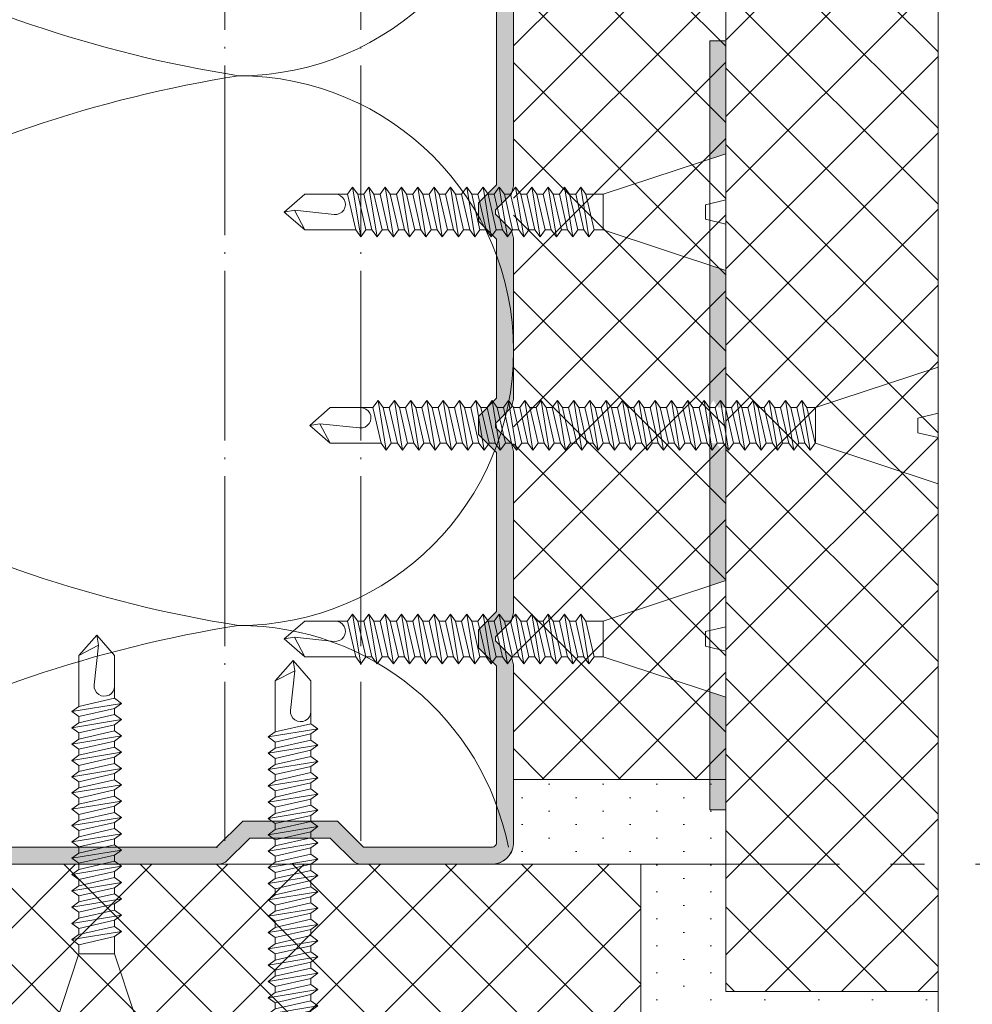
# Model space of a CAD drawing. Header units: millimetres. Extents: x 3652085 to 3778338, y -303702 to -273644.
# Tile 410 of 588: x 3733032 to 3733088, y -286224 to -286166. Entities that reach past the tile are written whole.
import ezdxf

# ---------------------------------------------------------------- set-up
doc = ezdxf.new("R2010")
doc.units = ezdxf.units.MM
doc.header["$PDMODE"] = 34
for name, pattern in [('DASHDOT', [2.4, 2, -0.2, 0, -0.2]), ('HIDDEN2', [4.7625, 3.175, -1.5875]), ('NEO-A  -  GRIDLINE', [38, 15, -3, 2, -3, 15])]:
    doc.linetypes.add(name, pattern=pattern)
for name, color, linetype, lineweight in [('007 Dry Wall', 7, 'Continuous', 9), ('DIM-03    (HAUSART)', 111, 'Continuous', 5), ('GRID   (HAUSART)', 47, 'NEO-A  -  GRIDLINE', 5), ('INSULATION (HAUSEART)', 31, 'Continuous', 15), ('P', 250, 'Continuous', 100), ('WALL DETAIL (HAUSEART)', 31, 'Continuous', 5), ('WINDOW-SYMBOL    (HAUSART)', 150, 'Continuous', 5)]:
    doc.layers.add(name, color=color, linetype=linetype, lineweight=lineweight)
doc.layers.add('FIXINGS', color=7, linetype='Continuous')
doc.styles.add('1-20 Eng HA', font='arial.ttf', dxfattribs={"height": 40})
doc.dimstyles.new('1-20 Eng HA', dxfattribs={"dimtxt": 40, "dimasz": 16, "dimexe": 16, "dimexo": 5, "dimgap": 5, "dimtad": 1, "dimdec": 0, "dimlfac": -1, "dimzin": 0, "dimdsep": 46, "dimtxsty": '1-20 Eng HA', "dimblk": 'OBLIQUE', "dimcen": 0.09, "dimdle": 16, "dimclrd": 256, "dimclre": 256, "dimclrt": 256, "dimadec": 0, "dimazin": 0, "dimtfac": 1, "dimtdec": 0, "dimtofl": 0, "dimtmove": 0, "dimatfit": 3, "dimldrblk": 'OBLIQUE', "dimfxl": 1, "dimtolj": 1, "dimtzin": 0, "dimlwe": 0, "dimarcsym": 0})

# ---------------------------------------------------------------- blocks, each defined once
blk = doc.blocks.new('*U58')
at = {"lineweight": 0}
blk.add_lwpolyline([(-1.05, -7.228), (1.05, -7.228), (3.439, 0), (0.715, 0), (0.426, -1.2), (-0.426, -1.2), (-0.715, 0), (-3.439, 0), (-1.05, -7.228)], close=True, dxfattribs=at)
blk.add_lwpolyline([(-0.715, 0), (0.715, 0)], dxfattribs=at)
at = {"layer": 'FIXINGS', "lineweight": 0}
for points in [[(-1.05, -7.24), (-1.464, -7.539)], [(-1.464, -7.539), (-1.05, -7.838)], [(1.464, -8.019), (-1.464, -7.539)], [(1.05, -7.72), (-1.05, -7.24)], [(1.05, -7.228), (1.05, -7.72)], [(1.05, -7.358), (1.05, -7.72)], [(-1.05, -7.838), (-1.05, -8.2)], [(1.05, -8.318), (-1.05, -7.838)], [(1.05, -7.72), (1.464, -8.019)], [(1.464, -8.019), (1.05, -8.318)], [(-1.05, -8.2), (-1.464, -8.499)], [(-1.464, -8.499), (-1.05, -8.798)], [(1.464, -8.979), (-1.464, -8.499)], [(1.05, -8.68), (-1.05, -8.2)], [(1.05, -8.318), (1.05, -8.68)], [(1.05, -8.68), (1.464, -8.979)], [(-1.05, -9.16), (-1.464, -9.459)], [(-1.05, -8.798), (-1.05, -9.16)], [(1.05, -9.278), (-1.05, -8.798)], [(1.05, -9.64), (-1.05, -9.16)], [(1.464, -8.979), (1.05, -9.278)], [(1.05, -9.278), (1.05, -9.64)], [(1.464, -9.939), (-1.464, -9.459)], [(-1.464, -9.459), (-1.05, -9.758)], [(1.05, -10.238), (-1.05, -9.758)], [(-1.05, -9.758), (-1.05, -10.12)], [(1.05, -9.64), (1.464, -9.939)], [(-1.05, -10.12), (-1.464, -10.419)], [(1.464, -10.899), (-1.464, -10.419)], [(-1.464, -10.419), (-1.05, -10.718)], [(1.05, -10.6), (-1.05, -10.12)], [(1.464, -9.939), (1.05, -10.238)], [(1.05, -10.238), (1.05, -10.6)], [(1.05, -11.198), (-1.05, -10.718)], [(-1.05, -10.718), (-1.05, -11.08)], [(1.05, -10.6), (1.464, -10.899)], [(1.464, -10.899), (1.05, -11.198)], [(-1.05, -11.08), (-1.464, -11.379)], [(-1.464, -11.379), (-1.05, -11.678)], [(1.464, -11.859), (-1.464, -11.379)], [(1.05, -11.56), (-1.05, -11.08)], [(1.05, -11.198), (1.05, -11.56)], [(1.05, -11.56), (1.464, -11.859)], [(-1.05, -12.04), (-1.464, -12.339)], [(-1.05, -11.678), (-1.05, -12.04)], [(1.05, -12.158), (-1.05, -11.678)], [(1.05, -12.52), (-1.05, -12.04)], [(1.464, -11.859), (1.05, -12.158)], [(1.05, -12.158), (1.05, -12.52)], [(1.464, -12.819), (-1.464, -12.339)], [(-1.464, -12.339), (-1.05, -12.638)], [(1.05, -13.118), (-1.05, -12.638)], [(-1.05, -12.638), (-1.05, -13)], [(1.05, -12.52), (1.464, -12.819)], [(-1.05, -13), (-1.464, -13.299)], [(1.464, -13.779), (-1.464, -13.299)], [(-1.464, -13.299), (-1.05, -13.598)], [(1.05, -13.48), (-1.05, -13)], [(1.464, -12.819), (1.05, -13.118)], [(1.05, -13.118), (1.05, -13.48)], [(1.05, -14.078), (-1.05, -13.598)], [(-1.05, -13.598), (-1.05, -13.96)], [(1.05, -13.48), (1.464, -13.779)], [(1.464, -13.779), (1.05, -14.078)], [(-1.05, -13.96), (-1.464, -14.259)], [(1.464, -14.739), (-1.464, -14.259)], [(-1.464, -14.259), (-1.05, -14.558)], [(1.05, -14.44), (-1.05, -13.96)], [(1.05, -14.078), (1.05, -14.44)], [(1.05, -14.44), (1.464, -14.739)], [(-1.05, -14.92), (-1.464, -15.219)], [(1.05, -15.038), (-1.05, -14.558)], [(-1.05, -14.558), (-1.05, -14.92)], [(1.05, -15.4), (-1.05, -14.92)], [(1.464, -14.739), (1.05, -15.038)], [(1.05, -15.038), (1.05, -15.4)], [(-1.464, -15.219), (-1.05, -15.518)], [(1.464, -15.699), (-1.464, -15.219)], [(-1.05, -15.518), (-1.05, -15.88)], [(1.05, -15.998), (-1.05, -15.518)], [(1.05, -15.4), (1.464, -15.699)], [(-1.05, -15.88), (-1.464, -16.179)], [(-1.464, -16.179), (-1.05, -16.478)], [(1.464, -16.659), (-1.464, -16.179)], [(1.05, -16.36), (-1.05, -15.88)], [(1.464, -15.699), (1.05, -15.998)], [(1.05, -15.998), (1.05, -16.36)], [(-1.05, -16.478), (-1.05, -16.84)], [(1.05, -16.958), (-1.05, -16.478)], [(1.05, -16.36), (1.464, -16.659)], [(1.464, -16.659), (1.05, -16.958)], [(-1.05, -16.84), (-1.464, -17.139)], [(1.464, -17.619), (-1.464, -17.139)], [(-1.464, -17.139), (-1.05, -17.438)], [(1.05, -17.32), (-1.05, -16.84)], [(1.05, -16.958), (1.05, -17.32)], [(1.05, -17.32), (1.464, -17.619)], [(-1.05, -17.8), (-1.464, -18.099)], [(1.05, -17.918), (-1.05, -17.438)], [(-1.05, -17.438), (-1.05, -17.8)], [(1.05, -18.28), (-1.05, -17.8)], [(1.464, -17.619), (1.05, -17.918)], [(1.05, -17.918), (1.05, -18.28)], [(1.464, -18.579), (-1.464, -18.099)], [(-1.464, -18.099), (-1.05, -18.398)], [(1.05, -18.878), (-1.05, -18.398)], [(-1.05, -18.398), (-1.05, -18.76)], [(1.05, -18.28), (1.464, -18.579)], [(-1.05, -18.76), (-1.464, -19.059)], [(-1.464, -19.059), (-1.05, -19.358)], [(1.464, -19.539), (-1.464, -19.059)], [(1.05, -19.24), (-1.05, -18.76)], [(1.464, -18.579), (1.05, -18.878)], [(1.05, -18.878), (1.05, -19.24)], [(-1.05, -19.72), (-1.464, -20.019)], [(-1.05, -19.358), (-1.05, -19.72)], [(1.05, -19.838), (-1.05, -19.358)], [(1.05, -20.2), (-1.05, -19.72)], [(1.05, -19.24), (1.464, -19.539)], [(1.464, -19.539), (1.05, -19.838)], [(1.464, -20.499), (-1.464, -20.019)], [(-1.464, -20.019), (-1.05, -20.318)], [(1.05, -19.838), (1.05, -20.2)], [(1.05, -20.2), (1.464, -20.499)], [(-1.05, -20.68), (-1.464, -20.979)], [(1.05, -20.798), (-1.05, -20.318)], [(-1.05, -20.318), (-1.05, -20.68)], [(1.05, -21.16), (-1.05, -20.68)], [(1.464, -20.499), (1.05, -20.798)], [(1.05, -20.798), (1.05, -21.16)], [(1.464, -21.459), (-1.464, -20.979)], [(-1.464, -20.979), (-1.05, -21.278)], [(1.05, -21.758), (-1.05, -21.278)], [(-1.05, -21.278), (-1.05, -21.64)], [(1.05, -21.16), (1.464, -21.459)], [(1.464, -21.459), (1.05, -21.758)], [(-1.05, -21.64), (-1.464, -21.939)], [(1.464, -22.419), (-1.464, -21.939)], [(-1.464, -21.939), (-1.05, -22.238)], [(1.05, -22.12), (-1.05, -21.64)], [(1.05, -21.758), (1.05, -22.12)], [(-1.05, -22.6), (-1.464, -22.899)], [(1.05, -22.718), (-1.05, -22.238)], [(-1.05, -22.238), (-1.05, -22.6)], [(1.05, -23.08), (-1.05, -22.6)], [(1.05, -22.12), (1.464, -22.419)], [(1.464, -22.419), (1.05, -22.718)], [(-1.464, -22.899), (-1.05, -23.198)], [(1.464, -23.379), (-1.464, -22.899)], [(-1.05, -23.198), (-1.05, -23.56)], [(1.05, -23.678), (-1.05, -23.198)], [(1.05, -22.718), (1.05, -23.08)], [(1.05, -23.08), (1.464, -23.379)], [(-1.05, -23.56), (-1.464, -23.859)], [(1.05, -24.04), (-1.05, -23.56)], [(1.464, -23.379), (1.05, -23.678)], [(1.05, -23.678), (1.05, -24.04)], [(-1.464, -23.859), (-1.05, -24.158)], [(1.464, -24.339), (-1.464, -23.859)], [(-1.05, -24.158), (-1.05, -24.52)], [(1.05, -24.638), (-1.05, -24.158)], [(1.05, -24.04), (1.464, -24.339)], [(1.464, -24.339), (1.05, -24.638)], [(-1.05, -24.52), (-1.464, -24.819)], [(1.464, -25.299), (-1.464, -24.819)], [(-1.464, -24.819), (-1.05, -25.118)], [(1.05, -25), (-1.05, -24.52)], [(1.05, -24.638), (1.05, -25)], [(-1.05, -25.48), (-1.464, -25.779)], [(1.05, -25.598), (-1.05, -25.118)], [(-1.05, -25.118), (-1.05, -25.48)], [(1.05, -25.96), (-1.05, -25.48)], [(1.05, -25), (1.464, -25.299)], [(1.464, -25.299), (1.05, -25.598)], [(1.464, -26.259), (-1.464, -25.779)], [(-1.464, -25.779), (-1.05, -26.078)], [(1.05, -26.558), (-1.05, -26.078)], [(-1.05, -26.078), (-1.05, -26.44)], [(1.05, -25.598), (1.05, -25.96)], [(1.05, -25.96), (1.464, -26.259)], [(-1.05, -26.44), (-1.464, -26.739)], [(1.05, -26.92), (-1.05, -26.44)], [(1.464, -26.259), (1.05, -26.558)], [(1.05, -26.558), (1.05, -26.92)], [(1.464, -27.219), (-1.464, -26.739)], [(-1.464, -26.739), (-1.05, -27.038)], [(1.05, -27.518), (-1.05, -27.038)], [(-1.05, -27.038), (-1.05, -27.4)], [(1.05, -26.92), (1.464, -27.219)], [(1.464, -27.219), (1.05, -27.518)], [(-1.05, -27.4), (-1.464, -27.699)], [(-1.464, -27.699), (-1.05, -27.998)], [(1.464, -28.179), (-1.464, -27.699)], [(1.05, -27.88), (-1.05, -27.4)], [(1.05, -27.518), (1.05, -27.88)], [(-1.05, -28.36), (-1.464, -28.659)], [(-1.05, -27.998), (-1.05, -28.36)], [(1.05, -28.478), (-1.05, -27.998)], [(1.05, -28.84), (-1.05, -28.36)], [(1.05, -27.88), (1.464, -28.179)], [(1.464, -28.179), (1.05, -28.478)], [(-1.464, -28.659), (-1.05, -28.958)], [(1.464, -29.139), (-1.464, -28.659)], [(-1.05, -28.958), (-1.05, -29.32)], [(1.05, -29.438), (-1.05, -28.958)], [(1.05, -28.478), (1.05, -28.84)], [(1.05, -28.84), (1.464, -29.139)], [(-1.05, -29.32), (-1.464, -29.619)], [(1.05, -29.8), (-1.05, -29.32)], [(1.464, -29.139), (1.05, -29.438)], [(1.05, -29.438), (1.05, -29.8)], [(-1.464, -29.619), (-1.05, -29.918)], [(1.464, -30.099), (-1.464, -29.619)], [(-1.05, -29.918), (-1.05, -30.28)], [(1.05, -30.398), (-1.05, -29.918)], [(1.05, -29.8), (1.464, -30.099)], [(1.464, -30.099), (1.05, -30.398)], [(-1.05, -30.28), (-1.464, -30.579)], [(-1.464, -30.579), (-1.05, -30.878)], [(1.464, -31.059), (-1.464, -30.579)], [(1.05, -30.76), (-1.05, -30.28)], [(1.05, -30.398), (1.05, -30.76)], [(-1.05, -31.24), (-1.464, -31.539)], [(-1.05, -30.878), (-1.05, -31.24)], [(1.05, -31.358), (-1.05, -30.878)], [(1.05, -31.72), (-1.05, -31.24)], [(1.05, -30.76), (1.464, -31.059)], [(1.464, -31.059), (1.05, -31.358)], [(-1.464, -31.539), (-1.05, -31.838)], [(1.464, -32.019), (-1.464, -31.539)], [(-1.05, -31.838), (-1.05, -32.2)], [(1.05, -32.318), (-1.05, -31.838)], [(1.05, -31.358), (1.05, -31.72)], [(1.05, -31.72), (1.464, -32.019)], [(-1.05, -32.2), (-1.464, -32.499)], [(1.05, -32.68), (-1.05, -32.2)], [(1.464, -32.019), (1.05, -32.318)], [(1.05, -32.318), (1.05, -32.68)], [(-1.464, -32.499), (-1.05, -32.798)], [(1.464, -32.979), (-1.464, -32.499)], [(1.05, -33.278), (-1.05, -32.798)], [(-1.05, -32.798), (-1.05, -33.16)], [(1.05, -32.68), (1.464, -32.979)], [(1.464, -32.979), (1.05, -33.278)], [(-1.05, -33.16), (-1.05, -35.8)], [(1.05, -33.278), (1.05, -33.64)], [(1.05, -33.64), (1.05, -33.52)], [(1.05, -33.64), (1.05, -35.8)], [(-0.147, -34.064), (0.106, -36.4)], [(0, -37), (-1.05, -35.8)], [(-1.05, -35.8), (0.106, -36.4)], [(1.05, -35.8), (0, -37)], [(0, -37), (0.106, -36.4)]]:
    blk.add_lwpolyline(points, dxfattribs=at)
blk.add_lwpolyline([(1.05, -34, 1.055311), (-0.147, -34.064)], format="xyb", dxfattribs=at)
blk = doc.blocks.new('*U61')
at = {"lineweight": 0}
blk.add_lwpolyline([(-1.05, -7.228), (1.05, -7.228), (3.439, 0), (0.715, 0), (0.426, -1.2), (-0.426, -1.2), (-0.715, 0), (-3.439, 0), (-1.05, -7.228)], close=True, dxfattribs=at)
blk.add_lwpolyline([(-0.715, 0), (0.715, 0)], dxfattribs=at)
at = {"layer": 'FIXINGS', "lineweight": 0}
for points in [[(-1.05, -7.24), (-1.464, -7.539)], [(-1.464, -7.539), (-1.05, -7.838)], [(1.464, -8.019), (-1.464, -7.539)], [(1.05, -7.72), (-1.05, -7.24)], [(1.05, -7.228), (1.05, -7.72)], [(1.05, -7.358), (1.05, -7.72)], [(-1.05, -7.838), (-1.05, -8.2)], [(1.05, -8.318), (-1.05, -7.838)], [(1.05, -7.72), (1.464, -8.019)], [(1.464, -8.019), (1.05, -8.318)], [(-1.05, -8.2), (-1.464, -8.499)], [(-1.464, -8.499), (-1.05, -8.798)], [(1.464, -8.979), (-1.464, -8.499)], [(1.05, -8.68), (-1.05, -8.2)], [(1.05, -8.318), (1.05, -8.68)], [(1.05, -8.68), (1.464, -8.979)], [(-1.05, -9.16), (-1.464, -9.459)], [(-1.05, -8.798), (-1.05, -9.16)], [(1.05, -9.278), (-1.05, -8.798)], [(1.05, -9.64), (-1.05, -9.16)], [(1.464, -8.979), (1.05, -9.278)], [(1.05, -9.278), (1.05, -9.64)], [(1.464, -9.939), (-1.464, -9.459)], [(-1.464, -9.459), (-1.05, -9.758)], [(1.05, -10.238), (-1.05, -9.758)], [(-1.05, -9.758), (-1.05, -10.12)], [(1.05, -9.64), (1.464, -9.939)], [(-1.05, -10.12), (-1.464, -10.419)], [(1.464, -10.899), (-1.464, -10.419)], [(-1.464, -10.419), (-1.05, -10.718)], [(1.05, -10.6), (-1.05, -10.12)], [(1.464, -9.939), (1.05, -10.238)], [(1.05, -10.238), (1.05, -10.6)], [(1.05, -11.198), (-1.05, -10.718)], [(-1.05, -10.718), (-1.05, -11.08)], [(1.05, -10.6), (1.464, -10.899)], [(1.464, -10.899), (1.05, -11.198)], [(-1.05, -11.08), (-1.464, -11.379)], [(-1.464, -11.379), (-1.05, -11.678)], [(1.464, -11.859), (-1.464, -11.379)], [(1.05, -11.56), (-1.05, -11.08)], [(1.05, -11.198), (1.05, -11.56)], [(1.05, -11.56), (1.464, -11.859)], [(-1.05, -12.04), (-1.464, -12.339)], [(-1.05, -11.678), (-1.05, -12.04)], [(1.05, -12.158), (-1.05, -11.678)], [(1.05, -12.52), (-1.05, -12.04)], [(1.464, -11.859), (1.05, -12.158)], [(1.05, -12.158), (1.05, -12.52)], [(1.464, -12.819), (-1.464, -12.339)], [(-1.464, -12.339), (-1.05, -12.638)], [(1.05, -13.118), (-1.05, -12.638)], [(-1.05, -12.638), (-1.05, -13)], [(1.05, -12.52), (1.464, -12.819)], [(-1.05, -13), (-1.464, -13.299)], [(1.464, -13.779), (-1.464, -13.299)], [(-1.464, -13.299), (-1.05, -13.598)], [(1.05, -13.48), (-1.05, -13)], [(1.464, -12.819), (1.05, -13.118)], [(1.05, -13.118), (1.05, -13.48)], [(1.05, -14.078), (-1.05, -13.598)], [(-1.05, -13.598), (-1.05, -13.96)], [(1.05, -13.48), (1.464, -13.779)], [(1.464, -13.779), (1.05, -14.078)], [(-1.05, -13.96), (-1.464, -14.259)], [(1.464, -14.739), (-1.464, -14.259)], [(-1.464, -14.259), (-1.05, -14.558)], [(1.05, -14.44), (-1.05, -13.96)], [(1.05, -14.078), (1.05, -14.44)], [(1.05, -14.44), (1.464, -14.739)], [(-1.05, -14.92), (-1.464, -15.219)], [(1.05, -15.038), (-1.05, -14.558)], [(-1.05, -14.558), (-1.05, -14.92)], [(1.05, -15.4), (-1.05, -14.92)], [(1.464, -14.739), (1.05, -15.038)], [(1.05, -15.038), (1.05, -15.4)], [(-1.464, -15.219), (-1.05, -15.518)], [(1.464, -15.699), (-1.464, -15.219)], [(-1.05, -15.518), (-1.05, -15.88)], [(1.05, -15.998), (-1.05, -15.518)], [(1.05, -15.4), (1.464, -15.699)], [(-1.05, -15.88), (-1.464, -16.179)], [(-1.464, -16.179), (-1.05, -16.478)], [(1.464, -16.659), (-1.464, -16.179)], [(1.05, -16.36), (-1.05, -15.88)], [(1.464, -15.699), (1.05, -15.998)], [(1.05, -15.998), (1.05, -16.36)], [(-1.05, -16.478), (-1.05, -16.84)], [(1.05, -16.958), (-1.05, -16.478)], [(1.05, -16.36), (1.464, -16.659)], [(1.464, -16.659), (1.05, -16.958)], [(-1.05, -16.84), (-1.464, -17.139)], [(1.464, -17.619), (-1.464, -17.139)], [(-1.464, -17.139), (-1.05, -17.438)], [(1.05, -17.32), (-1.05, -16.84)], [(1.05, -16.958), (1.05, -17.32)], [(1.05, -17.32), (1.464, -17.619)], [(-1.05, -17.8), (-1.464, -18.099)], [(1.05, -17.918), (-1.05, -17.438)], [(-1.05, -17.438), (-1.05, -17.8)], [(1.05, -18.28), (-1.05, -17.8)], [(1.464, -17.619), (1.05, -17.918)], [(1.05, -17.918), (1.05, -18.28)], [(1.464, -18.579), (-1.464, -18.099)], [(-1.464, -18.099), (-1.05, -18.398)], [(1.05, -18.878), (-1.05, -18.398)], [(-1.05, -18.398), (-1.05, -18.76)], [(1.05, -18.28), (1.464, -18.579)], [(-1.05, -18.76), (-1.464, -19.059)], [(-1.464, -19.059), (-1.05, -19.358)], [(1.464, -19.539), (-1.464, -19.059)], [(1.05, -19.24), (-1.05, -18.76)], [(1.464, -18.579), (1.05, -18.878)], [(1.05, -18.878), (1.05, -19.24)], [(-1.05, -19.72), (-1.464, -20.019)], [(-1.05, -19.358), (-1.05, -19.72)], [(1.05, -19.838), (-1.05, -19.358)], [(1.05, -20.2), (-1.05, -19.72)], [(1.05, -19.24), (1.464, -19.539)], [(1.464, -19.539), (1.05, -19.838)], [(1.464, -20.499), (-1.464, -20.019)], [(-1.464, -20.019), (-1.05, -20.318)], [(1.05, -19.838), (1.05, -20.2)], [(1.05, -20.2), (1.464, -20.499)], [(-1.05, -20.68), (-1.464, -20.979)], [(1.05, -20.798), (-1.05, -20.318)], [(-1.05, -20.318), (-1.05, -20.68)], [(1.05, -21.16), (-1.05, -20.68)], [(1.464, -20.499), (1.05, -20.798)], [(1.05, -20.798), (1.05, -21.16)], [(1.464, -21.459), (-1.464, -20.979)], [(-1.464, -20.979), (-1.05, -21.278)], [(1.05, -21.758), (-1.05, -21.278)], [(-1.05, -21.278), (-1.05, -21.64)], [(1.05, -21.16), (1.464, -21.459)], [(1.464, -21.459), (1.05, -21.758)], [(-1.05, -21.64), (-1.464, -21.939)], [(1.464, -22.419), (-1.464, -21.939)], [(-1.464, -21.939), (-1.05, -22.238)], [(1.05, -22.12), (-1.05, -21.64)], [(1.05, -21.758), (1.05, -22.12)], [(-1.05, -22.6), (-1.464, -22.899)], [(1.05, -22.718), (-1.05, -22.238)], [(-1.05, -22.238), (-1.05, -22.6)], [(1.05, -23.08), (-1.05, -22.6)], [(1.05, -22.12), (1.464, -22.419)], [(1.464, -22.419), (1.05, -22.718)], [(-1.464, -22.899), (-1.05, -23.198)], [(1.464, -23.379), (-1.464, -22.899)], [(-1.05, -23.198), (-1.05, -23.56)], [(1.05, -23.678), (-1.05, -23.198)], [(1.05, -22.718), (1.05, -23.08)], [(1.05, -23.08), (1.464, -23.379)], [(-1.05, -23.56), (-1.464, -23.859)], [(1.05, -24.04), (-1.05, -23.56)], [(1.464, -23.379), (1.05, -23.678)], [(1.05, -23.678), (1.05, -24.04)], [(-1.464, -23.859), (-1.05, -24.158)], [(1.464, -24.339), (-1.464, -23.859)], [(-1.05, -24.158), (-1.05, -24.52)], [(1.05, -24.638), (-1.05, -24.158)], [(1.05, -24.04), (1.464, -24.339)], [(1.464, -24.339), (1.05, -24.638)], [(-1.05, -24.52), (-1.464, -24.819)], [(1.464, -25.299), (-1.464, -24.819)], [(-1.464, -24.819), (-1.05, -25.118)], [(1.05, -25), (-1.05, -24.52)], [(1.05, -24.638), (1.05, -25)], [(-1.05, -25.48), (-1.464, -25.779)], [(1.05, -25.598), (-1.05, -25.118)], [(-1.05, -25.118), (-1.05, -25.48)], [(1.05, -25.96), (-1.05, -25.48)], [(1.05, -25), (1.464, -25.299)], [(1.464, -25.299), (1.05, -25.598)], [(1.464, -26.259), (-1.464, -25.779)], [(-1.464, -25.779), (-1.05, -26.078)], [(1.05, -26.558), (-1.05, -26.078)], [(-1.05, -26.078), (-1.05, -26.44)], [(1.05, -25.598), (1.05, -25.96)], [(1.05, -25.96), (1.464, -26.259)], [(-1.05, -26.44), (-1.464, -26.739)], [(1.05, -26.92), (-1.05, -26.44)], [(1.464, -26.259), (1.05, -26.558)], [(1.05, -26.558), (1.05, -26.92)], [(1.464, -27.219), (-1.464, -26.739)], [(-1.464, -26.739), (-1.05, -27.038)], [(1.05, -27.518), (-1.05, -27.038)], [(-1.05, -27.038), (-1.05, -27.4)], [(1.05, -26.92), (1.464, -27.219)], [(1.464, -27.219), (1.05, -27.518)], [(-1.05, -27.4), (-1.464, -27.699)], [(-1.464, -27.699), (-1.05, -27.998)], [(1.464, -28.179), (-1.464, -27.699)], [(1.05, -27.88), (-1.05, -27.4)], [(1.05, -27.518), (1.05, -27.88)], [(-1.05, -28.36), (-1.464, -28.659)], [(-1.05, -27.998), (-1.05, -28.36)], [(1.05, -28.478), (-1.05, -27.998)], [(1.05, -28.84), (-1.05, -28.36)], [(1.05, -27.88), (1.464, -28.179)], [(1.464, -28.179), (1.05, -28.478)], [(-1.464, -28.659), (-1.05, -28.958)], [(1.464, -29.139), (-1.464, -28.659)], [(-1.05, -28.958), (-1.05, -29.32)], [(1.05, -29.438), (-1.05, -28.958)], [(1.05, -28.478), (1.05, -28.84)], [(1.05, -28.84), (1.464, -29.139)], [(-1.05, -29.32), (-1.464, -29.619)], [(1.05, -29.8), (-1.05, -29.32)], [(1.464, -29.139), (1.05, -29.438)], [(1.05, -29.438), (1.05, -29.8)], [(-1.464, -29.619), (-1.05, -29.918)], [(1.464, -30.099), (-1.464, -29.619)], [(-1.05, -29.918), (-1.05, -30.28)], [(1.05, -30.398), (-1.05, -29.918)], [(1.05, -29.8), (1.464, -30.099)], [(1.464, -30.099), (1.05, -30.398)], [(-1.05, -30.28), (-1.464, -30.579)], [(-1.464, -30.579), (-1.05, -30.878)], [(1.464, -31.059), (-1.464, -30.579)], [(1.05, -30.76), (-1.05, -30.28)], [(1.05, -30.398), (1.05, -30.76)], [(-1.05, -31.24), (-1.464, -31.539)], [(-1.05, -30.878), (-1.05, -31.24)], [(1.05, -31.358), (-1.05, -30.878)], [(1.05, -31.72), (-1.05, -31.24)], [(1.05, -30.76), (1.464, -31.059)], [(1.464, -31.059), (1.05, -31.358)], [(-1.464, -31.539), (-1.05, -31.838)], [(1.464, -32.019), (-1.464, -31.539)], [(-1.05, -31.838), (-1.05, -32.2)], [(1.05, -32.318), (-1.05, -31.838)], [(1.05, -31.358), (1.05, -31.72)], [(1.05, -31.72), (1.464, -32.019)], [(-1.05, -32.2), (-1.464, -32.499)], [(1.05, -32.68), (-1.05, -32.2)], [(1.464, -32.019), (1.05, -32.318)], [(1.05, -32.318), (1.05, -32.68)], [(-1.464, -32.499), (-1.05, -32.798)], [(1.464, -32.979), (-1.464, -32.499)], [(1.05, -33.278), (-1.05, -32.798)], [(-1.05, -32.798), (-1.05, -33.16)], [(1.05, -32.68), (1.464, -32.979)], [(1.464, -32.979), (1.05, -33.278)], [(-1.05, -33.16), (-1.05, -35.8)], [(1.05, -33.278), (1.05, -33.64)], [(1.05, -33.64), (1.05, -33.52)], [(1.05, -33.64), (1.05, -35.8)], [(-0.147, -34.064), (0.106, -36.4)], [(0, -37), (-1.05, -35.8)], [(-1.05, -35.8), (0.106, -36.4)], [(1.05, -35.8), (0, -37)], [(0, -37), (0.106, -36.4)]]:
    blk.add_lwpolyline(points, dxfattribs=at)
blk.add_lwpolyline([(1.05, -34, 1.055311), (-0.147, -34.064)], format="xyb", dxfattribs=at)
blk = doc.blocks.new('*U60')
at = {"lineweight": 0}
blk.add_lwpolyline([(-1.05, -7.228), (1.05, -7.228), (3.439, 0), (0.715, 0), (0.426, -1.2), (-0.426, -1.2), (-0.715, 0), (-3.439, 0), (-1.05, -7.228)], close=True, dxfattribs=at)
blk.add_lwpolyline([(-0.715, 0), (0.715, 0)], dxfattribs=at)
at = {"layer": 'FIXINGS', "lineweight": 0}
for points in [[(-1.05, -7.228), (-1.05, -7.76)], [(1.05, -7.228), (1.05, -8.24)], [(-1.05, -7.76), (-1.464, -8.059)], [(-1.464, -8.059), (-1.05, -8.358)], [(1.464, -8.539), (-1.464, -8.059)], [(1.05, -8.24), (-1.05, -7.76)], [(-1.05, -8.358), (-1.05, -8.72)], [(1.05, -8.838), (-1.05, -8.358)], [(1.05, -8.24), (1.464, -8.539)], [(1.464, -8.539), (1.05, -8.838)], [(-1.05, -8.72), (-1.464, -9.019)], [(1.464, -9.499), (-1.464, -9.019)], [(-1.464, -9.019), (-1.05, -9.318)], [(1.05, -9.2), (-1.05, -8.72)], [(1.05, -8.838), (1.05, -9.2)], [(1.05, -9.2), (1.464, -9.499)], [(-1.05, -9.68), (-1.464, -9.979)], [(1.05, -9.798), (-1.05, -9.318)], [(-1.05, -9.318), (-1.05, -9.68)], [(1.05, -10.16), (-1.05, -9.68)], [(1.464, -9.499), (1.05, -9.798)], [(1.05, -9.798), (1.05, -10.16)], [(1.464, -10.459), (-1.464, -9.979)], [(-1.464, -9.979), (-1.05, -10.278)], [(1.05, -10.758), (-1.05, -10.278)], [(-1.05, -10.278), (-1.05, -10.64)], [(1.05, -10.16), (1.464, -10.459)], [(-1.05, -10.64), (-1.464, -10.939)], [(1.464, -11.419), (-1.464, -10.939)], [(-1.464, -10.939), (-1.05, -11.238)], [(1.05, -11.12), (-1.05, -10.64)], [(1.464, -10.459), (1.05, -10.758)], [(1.05, -10.758), (1.05, -11.12)], [(-1.05, -11.6), (-1.464, -11.899)], [(1.05, -11.718), (-1.05, -11.238)], [(-1.05, -11.238), (-1.05, -11.6)], [(1.05, -12.08), (-1.05, -11.6)], [(1.05, -11.12), (1.464, -11.419)], [(1.464, -11.419), (1.05, -11.718)], [(-1.464, -11.899), (-1.05, -12.198)], [(1.464, -12.379), (-1.464, -11.899)], [(1.05, -11.718), (1.05, -12.08)], [(1.05, -12.08), (1.464, -12.379)], [(-1.05, -12.56), (-1.464, -12.859)], [(-1.05, -12.198), (-1.05, -12.56)], [(1.05, -12.678), (-1.05, -12.198)], [(1.05, -13.04), (-1.05, -12.56)], [(1.464, -12.379), (1.05, -12.678)], [(1.05, -12.678), (1.05, -13.04)], [(-1.464, -12.859), (-1.05, -13.158)], [(1.464, -13.339), (-1.464, -12.859)], [(-1.05, -13.158), (-1.05, -13.52)], [(1.05, -13.638), (-1.05, -13.158)], [(1.05, -13.04), (1.464, -13.339)], [(1.464, -13.339), (1.05, -13.638)], [(-1.05, -13.52), (-1.464, -13.819)], [(1.464, -14.299), (-1.464, -13.819)], [(-1.464, -13.819), (-1.05, -14.118)], [(1.05, -14), (-1.05, -13.52)], [(1.05, -13.638), (1.05, -14)], [(-1.05, -14.48), (-1.464, -14.779)], [(1.05, -14.598), (-1.05, -14.118)], [(-1.05, -14.118), (-1.05, -14.48)], [(1.05, -14.96), (-1.05, -14.48)], [(1.05, -14), (1.464, -14.299)], [(1.464, -14.299), (1.05, -14.598)], [(1.464, -15.259), (-1.464, -14.779)], [(-1.464, -14.779), (-1.05, -15.078)], [(1.05, -15.558), (-1.05, -15.078)], [(-1.05, -15.078), (-1.05, -15.44)], [(1.05, -14.598), (1.05, -14.96)], [(1.05, -14.96), (1.464, -15.259)], [(-1.05, -15.44), (-1.464, -15.739)], [(1.05, -15.92), (-1.05, -15.44)], [(1.464, -15.259), (1.05, -15.558)], [(1.05, -15.558), (1.05, -15.92)], [(1.464, -16.219), (-1.464, -15.739)], [(-1.464, -15.739), (-1.05, -16.038)], [(1.05, -16.518), (-1.05, -16.038)], [(-1.05, -16.038), (-1.05, -16.4)], [(1.05, -15.92), (1.464, -16.219)], [(1.464, -16.219), (1.05, -16.518)], [(-1.05, -16.4), (-1.464, -16.699)], [(-1.464, -16.699), (-1.05, -16.998)], [(1.464, -17.179), (-1.464, -16.699)], [(1.05, -16.88), (-1.05, -16.4)], [(1.05, -16.518), (1.05, -16.88)], [(-1.05, -17.36), (-1.464, -17.659)], [(-1.05, -16.998), (-1.05, -17.36)], [(1.05, -17.478), (-1.05, -16.998)], [(1.05, -17.84), (-1.05, -17.36)], [(1.05, -16.88), (1.464, -17.179)], [(1.464, -17.179), (1.05, -17.478)], [(-1.464, -17.659), (-1.05, -17.958)], [(1.464, -18.139), (-1.464, -17.659)], [(-1.05, -17.958), (-1.05, -18.32)], [(1.05, -18.438), (-1.05, -17.958)], [(1.05, -17.478), (1.05, -17.84)], [(1.05, -17.84), (1.464, -18.139)], [(-1.05, -18.32), (-1.464, -18.619)], [(1.05, -18.8), (-1.05, -18.32)], [(1.464, -18.139), (1.05, -18.438)], [(1.05, -18.438), (1.05, -18.8)], [(-1.464, -18.619), (-1.05, -18.918)], [(1.464, -19.099), (-1.464, -18.619)], [(-1.05, -18.918), (-1.05, -19.28)], [(1.05, -19.398), (-1.05, -18.918)], [(1.05, -18.8), (1.464, -19.099)], [(1.464, -19.099), (1.05, -19.398)], [(-1.05, -19.28), (-1.464, -19.579)], [(-1.464, -19.579), (-1.05, -19.878)], [(1.464, -20.059), (-1.464, -19.579)], [(1.05, -19.76), (-1.05, -19.28)], [(1.05, -19.398), (1.05, -19.76)], [(-1.05, -20.24), (-1.464, -20.539)], [(-1.05, -19.878), (-1.05, -20.24)], [(1.05, -20.358), (-1.05, -19.878)], [(1.05, -20.72), (-1.05, -20.24)], [(1.05, -19.76), (1.464, -20.059)], [(1.464, -20.059), (1.05, -20.358)], [(-1.464, -20.539), (-1.05, -20.838)], [(1.464, -21.019), (-1.464, -20.539)], [(-1.05, -20.838), (-1.05, -21.2)], [(1.05, -21.318), (-1.05, -20.838)], [(1.05, -20.358), (1.05, -20.72)], [(1.05, -20.72), (1.464, -21.019)], [(-1.05, -21.2), (-1.464, -21.499)], [(1.05, -21.68), (-1.05, -21.2)], [(1.464, -21.019), (1.05, -21.318)], [(1.05, -21.318), (1.05, -21.68)], [(-1.464, -21.499), (-1.05, -21.798)], [(1.464, -21.979), (-1.464, -21.499)], [(1.05, -22.278), (-1.05, -21.798)], [(-1.05, -21.798), (-1.05, -22.16)], [(1.05, -21.68), (1.464, -21.979)], [(1.464, -21.979), (1.05, -22.278)], [(-1.05, -22.16), (-1.05, -24.8)], [(1.05, -22.278), (1.05, -22.64)], [(1.05, -22.64), (1.05, -22.52)], [(-0.147, -23.064), (0.106, -25.4)], [(1.05, -22.64), (1.05, -24.8)], [(0, -26), (-1.05, -24.8)], [(-1.05, -24.8), (0.106, -25.4)], [(1.05, -24.8), (0, -26)], [(0, -26), (0.106, -25.4)]]:
    blk.add_lwpolyline(points, dxfattribs=at)
blk.add_lwpolyline([(1.05, -23, 1.055311), (-0.147, -23.064)], format="xyb", dxfattribs=at)
blk = doc.blocks.new('*U57')
at = {"lineweight": 0}
blk.add_lwpolyline([(-1.05, -7.228), (1.05, -7.228), (3.439, 0), (0.715, 0), (0.426, -1.2), (-0.426, -1.2), (-0.715, 0), (-3.439, 0), (-1.05, -7.228)], close=True, dxfattribs=at)
blk.add_lwpolyline([(-0.715, 0), (0.715, 0)], dxfattribs=at)
at = {"layer": 'FIXINGS', "lineweight": 0}
for points in [[(-1.05, -7.228), (-1.05, -7.76)], [(1.05, -7.228), (1.05, -8.24)], [(-1.05, -7.76), (-1.464, -8.059)], [(-1.464, -8.059), (-1.05, -8.358)], [(1.464, -8.539), (-1.464, -8.059)], [(1.05, -8.24), (-1.05, -7.76)], [(-1.05, -8.358), (-1.05, -8.72)], [(1.05, -8.838), (-1.05, -8.358)], [(1.05, -8.24), (1.464, -8.539)], [(1.464, -8.539), (1.05, -8.838)], [(-1.05, -8.72), (-1.464, -9.019)], [(1.464, -9.499), (-1.464, -9.019)], [(-1.464, -9.019), (-1.05, -9.318)], [(1.05, -9.2), (-1.05, -8.72)], [(1.05, -8.838), (1.05, -9.2)], [(1.05, -9.2), (1.464, -9.499)], [(-1.05, -9.68), (-1.464, -9.979)], [(1.05, -9.798), (-1.05, -9.318)], [(-1.05, -9.318), (-1.05, -9.68)], [(1.05, -10.16), (-1.05, -9.68)], [(1.464, -9.499), (1.05, -9.798)], [(1.05, -9.798), (1.05, -10.16)], [(1.464, -10.459), (-1.464, -9.979)], [(-1.464, -9.979), (-1.05, -10.278)], [(1.05, -10.758), (-1.05, -10.278)], [(-1.05, -10.278), (-1.05, -10.64)], [(1.05, -10.16), (1.464, -10.459)], [(-1.05, -10.64), (-1.464, -10.939)], [(1.464, -11.419), (-1.464, -10.939)], [(-1.464, -10.939), (-1.05, -11.238)], [(1.05, -11.12), (-1.05, -10.64)], [(1.464, -10.459), (1.05, -10.758)], [(1.05, -10.758), (1.05, -11.12)], [(-1.05, -11.6), (-1.464, -11.899)], [(1.05, -11.718), (-1.05, -11.238)], [(-1.05, -11.238), (-1.05, -11.6)], [(1.05, -12.08), (-1.05, -11.6)], [(1.05, -11.12), (1.464, -11.419)], [(1.464, -11.419), (1.05, -11.718)], [(-1.464, -11.899), (-1.05, -12.198)], [(1.464, -12.379), (-1.464, -11.899)], [(1.05, -11.718), (1.05, -12.08)], [(1.05, -12.08), (1.464, -12.379)], [(-1.05, -12.56), (-1.464, -12.859)], [(-1.05, -12.198), (-1.05, -12.56)], [(1.05, -12.678), (-1.05, -12.198)], [(1.05, -13.04), (-1.05, -12.56)], [(1.464, -12.379), (1.05, -12.678)], [(1.05, -12.678), (1.05, -13.04)], [(-1.464, -12.859), (-1.05, -13.158)], [(1.464, -13.339), (-1.464, -12.859)], [(-1.05, -13.158), (-1.05, -13.52)], [(1.05, -13.638), (-1.05, -13.158)], [(1.05, -13.04), (1.464, -13.339)], [(1.464, -13.339), (1.05, -13.638)], [(-1.05, -13.52), (-1.464, -13.819)], [(1.464, -14.299), (-1.464, -13.819)], [(-1.464, -13.819), (-1.05, -14.118)], [(1.05, -14), (-1.05, -13.52)], [(1.05, -13.638), (1.05, -14)], [(-1.05, -14.48), (-1.464, -14.779)], [(1.05, -14.598), (-1.05, -14.118)], [(-1.05, -14.118), (-1.05, -14.48)], [(1.05, -14.96), (-1.05, -14.48)], [(1.05, -14), (1.464, -14.299)], [(1.464, -14.299), (1.05, -14.598)], [(1.464, -15.259), (-1.464, -14.779)], [(-1.464, -14.779), (-1.05, -15.078)], [(1.05, -15.558), (-1.05, -15.078)], [(-1.05, -15.078), (-1.05, -15.44)], [(1.05, -14.598), (1.05, -14.96)], [(1.05, -14.96), (1.464, -15.259)], [(-1.05, -15.44), (-1.464, -15.739)], [(1.05, -15.92), (-1.05, -15.44)], [(1.464, -15.259), (1.05, -15.558)], [(1.05, -15.558), (1.05, -15.92)], [(1.464, -16.219), (-1.464, -15.739)], [(-1.464, -15.739), (-1.05, -16.038)], [(1.05, -16.518), (-1.05, -16.038)], [(-1.05, -16.038), (-1.05, -16.4)], [(1.05, -15.92), (1.464, -16.219)], [(1.464, -16.219), (1.05, -16.518)], [(-1.05, -16.4), (-1.464, -16.699)], [(-1.464, -16.699), (-1.05, -16.998)], [(1.464, -17.179), (-1.464, -16.699)], [(1.05, -16.88), (-1.05, -16.4)], [(1.05, -16.518), (1.05, -16.88)], [(-1.05, -17.36), (-1.464, -17.659)], [(-1.05, -16.998), (-1.05, -17.36)], [(1.05, -17.478), (-1.05, -16.998)], [(1.05, -17.84), (-1.05, -17.36)], [(1.05, -16.88), (1.464, -17.179)], [(1.464, -17.179), (1.05, -17.478)], [(-1.464, -17.659), (-1.05, -17.958)], [(1.464, -18.139), (-1.464, -17.659)], [(-1.05, -17.958), (-1.05, -18.32)], [(1.05, -18.438), (-1.05, -17.958)], [(1.05, -17.478), (1.05, -17.84)], [(1.05, -17.84), (1.464, -18.139)], [(-1.05, -18.32), (-1.464, -18.619)], [(1.05, -18.8), (-1.05, -18.32)], [(1.464, -18.139), (1.05, -18.438)], [(1.05, -18.438), (1.05, -18.8)], [(-1.464, -18.619), (-1.05, -18.918)], [(1.464, -19.099), (-1.464, -18.619)], [(-1.05, -18.918), (-1.05, -19.28)], [(1.05, -19.398), (-1.05, -18.918)], [(1.05, -18.8), (1.464, -19.099)], [(1.464, -19.099), (1.05, -19.398)], [(-1.05, -19.28), (-1.464, -19.579)], [(-1.464, -19.579), (-1.05, -19.878)], [(1.464, -20.059), (-1.464, -19.579)], [(1.05, -19.76), (-1.05, -19.28)], [(1.05, -19.398), (1.05, -19.76)], [(-1.05, -20.24), (-1.464, -20.539)], [(-1.05, -19.878), (-1.05, -20.24)], [(1.05, -20.358), (-1.05, -19.878)], [(1.05, -20.72), (-1.05, -20.24)], [(1.05, -19.76), (1.464, -20.059)], [(1.464, -20.059), (1.05, -20.358)], [(-1.464, -20.539), (-1.05, -20.838)], [(1.464, -21.019), (-1.464, -20.539)], [(-1.05, -20.838), (-1.05, -21.2)], [(1.05, -21.318), (-1.05, -20.838)], [(1.05, -20.358), (1.05, -20.72)], [(1.05, -20.72), (1.464, -21.019)], [(-1.05, -21.2), (-1.464, -21.499)], [(1.05, -21.68), (-1.05, -21.2)], [(1.464, -21.019), (1.05, -21.318)], [(1.05, -21.318), (1.05, -21.68)], [(-1.464, -21.499), (-1.05, -21.798)], [(1.464, -21.979), (-1.464, -21.499)], [(1.05, -22.278), (-1.05, -21.798)], [(-1.05, -21.798), (-1.05, -22.16)], [(1.05, -21.68), (1.464, -21.979)], [(1.464, -21.979), (1.05, -22.278)], [(-1.05, -22.16), (-1.05, -24.8)], [(1.05, -22.278), (1.05, -22.64)], [(1.05, -22.64), (1.05, -22.52)], [(-0.147, -23.064), (0.106, -25.4)], [(1.05, -22.64), (1.05, -24.8)], [(0, -26), (-1.05, -24.8)], [(-1.05, -24.8), (0.106, -25.4)], [(1.05, -24.8), (0, -26)], [(0, -26), (0.106, -25.4)]]:
    blk.add_lwpolyline(points, dxfattribs=at)
blk.add_lwpolyline([(1.05, -23, 1.055311), (-0.147, -23.064)], format="xyb", dxfattribs=at)
blk = doc.blocks.new('_Oblique')
at = {"color": 0, "linetype": 'ByBlock', "lineweight": -2}
blk.add_line((-0.5, -0.5), (0.5, 0.5), dxfattribs=at)
blk = doc.blocks.new('*D657')
at = {"layer": 'Defpoints', "color": 0, "lineweight": 0, "transparency": 16777216}
for p in [(3733085.733, -285360.702, -14393.651), (3733085.733, -286240.757, -14393.651), (3733164.849, -286240.757)]:
    blk.add_point(p, dxfattribs=at)
at = {"layer": 'DIM-03    (HAUSART)', "lineweight": -2, "transparency": 16777216}
blk.add_line((3733164.849, -285344.702), (3733164.849, -286256.757), dxfattribs=at)
at = {"layer": 'DIM-03    (HAUSART)', "linetype": 'HIDDEN2', "lineweight": 0, "transparency": 16777216}
for p, q in [((3733090.733, -285360.702), (3733180.849, -285360.702)), ((3733090.733, -286240.757), (3733180.849, -286240.757))]:
    blk.add_line(p, q, dxfattribs=at)
at = {"layer": 'DIM-03    (HAUSART)', "lineweight": -2, "transparency": 16777216, "xscale": 16, "yscale": 16, "zscale": 16}
for p, rotation in [((3733164.849, -285360.702), 90), ((3733164.849, -286240.757), 270)]:
    blk.add_blockref('_Oblique', p, dxfattribs=dict(at, rotation=rotation))
at = {"layer": 'DIM-03    (HAUSART)', "lineweight": 0, "transparency": 16777216, "insert": (3733139.426, -285800.729), "char_height": 40, "attachment_point": 5, "rotation": 90, "style": '1-20 Eng HA'}
blk.add_mtext('\\A1;880', dxfattribs=at)

msp = doc.modelspace()

# ---------------------------------------------------------------- hatches: boundary and pattern name
at = {"lineweight": 0}
h = msp.add_hatch(dxfattribs=at)
h.set_pattern_fill('ANSI33', color=256, scale=0.05, angle=90, style=0)
h.set_pattern_definition([(45, (3696182.87834, -605417.38392), (0.22450640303, -0.22450640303), []), (45, (3696182.87834, -605417.15942), (0.22450640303, -0.22450640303), [0.15875, -0.079375])])
h.paths.add_polyline_path([(3733043.24, -286214.757, 0.124379), (3733043.295, -286214.757), (3733043.241, -286214.757), (3733044.783, -286213.215), (3733050.355, -286213.215), (3733051.897, -286214.757), (3733059.434, -286214.757, 0.473669), (3733059.733, -286214.405), (3733059.733, -286204.074), (3733058.665, -286203.007), (3733058.665, -286201.941), (3733059.733, -286200.874), (3733059.733, -286191.503), (3733058.665, -286190.436), (3733058.665, -286189.37), (3733059.733, -286188.303), (3733059.733, -286178.932), (3733058.665, -286177.865), (3733058.665, -286176.799), (3733059.733, -286175.732), (3733059.733, -286165.168), (3733057.959, -286165.168, 0.004174), (3733057.937, -286165.168), (3733054.091, -286165.168), (3733054.091, -286164.168), (3733059.903, -286164.168, -0.414214), (3733060.733, -286164.998), (3733060.733, -286175.79), (3733060.614, -286176.265), (3733059.665, -286177.213), (3733059.665, -286177.451), (3733060.614, -286178.399), (3733060.733, -286178.874), (3733060.733, -286188.361), (3733060.614, -286188.836), (3733059.665, -286189.785), (3733059.665, -286190.022), (3733060.614, -286190.97), (3733060.733, -286191.445), (3733060.733, -286200.933), (3733060.614, -286201.407), (3733059.665, -286202.356), (3733059.665, -286202.593), (3733060.614, -286203.542), (3733060.733, -286204.016), (3733060.733, -286214.571, -0.386607), (3733059.45, -286215.757), (3733051.838, -286215.757, -0.123106), (3733051.364, -286215.638), (3733049.941, -286214.215), (3733045.197, -286214.215), (3733043.774, -286215.638, -0.138651), (3733043.181, -286215.757), (3733038.019, -286215.757), (3733030.651, -286215.757), (3733028.166, -286215.757, -0.123106), (3733027.692, -286215.638), (3733026.269, -286214.215), (3733021.525, -286214.215), (3733020.458, -286215.283, -0.162278), (3733019.509, -286215.757), (3733012.037, -286215.757, -0.386607), (3733010.733, -286214.571), (3733010.733, -286204.016), (3733010.851, -286203.542), (3733011.8, -286202.593), (3733011.8, -286202.356), (3733010.851, -286201.407), (3733010.733, -286200.933), (3733010.733, -286191.445), (3733010.851, -286190.97), (3733011.8, -286190.022), (3733011.8, -286189.785), (3733010.851, -286188.836), (3733010.733, -286188.361), (3733010.733, -286178.874), (3733010.851, -286178.399), (3733011.8, -286177.451), (3733011.8, -286177.213), (3733010.851, -286176.265), (3733010.733, -286175.79), (3733010.733, -286165.235, -0.445362), (3733011.919, -286164.168), (3733017.374, -286164.168), (3733017.374, -286165.168), (3733011.835, -286165.168, 0.538478), (3733011.733, -286165.235), (3733011.733, -286175.732), (3733012.8, -286176.799), (3733012.8, -286177.865), (3733011.733, -286178.932), (3733011.733, -286188.303), (3733012.8, -286189.37), (3733012.8, -286190.436), (3733011.733, -286191.503), (3733011.733, -286200.874), (3733012.8, -286201.941), (3733012.8, -286203.007), (3733011.733, -286204.074), (3733011.733, -286214.386, 0.472782), (3733012.037, -286214.757), (3733019.422, -286214.757, 0.141383), (3733019.751, -286214.576), (3733021.111, -286213.215), (3733026.683, -286213.215), (3733028.225, -286214.757), (3733030.651, -286214.757), (3733038.019, -286214.757)])
h = msp.add_hatch(dxfattribs=at)
h.set_pattern_fill('ANSI33', color=256, scale=0.05, angle=90, style=0)
h.set_pattern_definition([(225, (3769379.96358, 31491.3242), (-0.22450640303, 0.22450640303), []), (225, (3769379.96358, 31491.0997), (-0.22450640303, 0.22450640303), [0.15875, -0.079375])])
h.paths.add_polyline_path([(3733072.284, -286205.604), (3733072.284, -286212.559), (3733073.233, -286212.559), (3733073.233, -286205.918)])
h.paths.add_polyline_path([(3733072.284, -286191.006), (3733072.284, -286199.353), (3733073.233, -286199.04), (3733073.233, -286191.021), (3733072.98, -286191.372), (3733072.681, -286190.958), (3733072.319, -286190.958)])
h.paths.add_polyline_path([(3733073.233, -286188.758), (3733073.233, -286180.776), (3733072.284, -286180.462), (3733072.284, -286188.742), (3733072.5, -286188.444), (3733072.799, -286188.858), (3733073.161, -286188.858)])
h.paths.add_polyline_path([(3733072.284, -286167.256), (3733072.284, -286174.211), (3733073.233, -286173.897), (3733073.233, -286167.256)])
h = msp.add_hatch(dxfattribs=at)
h.set_pattern_fill('DOTS', color=256, angle=-90, style=0)
h.set_pattern_definition([(270, (1386050.441, -1441316.5229), (-1.5875, -0.79375), [0, -1.5875])])
edge = h.paths.add_edge_path()
edge.add_line((3733068.233, -286228.257), (3733068.233, -286215.757))
edge.add_line((3733068.233, -286215.757), (3733059.428, -286215.757))
edge.add_arc((3733059.428, -286214.447), 1.31, 630, 714.54738)
edge.add_line((3733060.733, -286214.571), (3733060.733, -286210.757))
edge.add_line((3733060.733, -286210.757), (3733073.233, -286210.757))
edge.add_line((3733073.233, -286210.757), (3733073.233, -286214.452))
edge.add_arc((3733074.531, -286214.463), 1.299, 539.52173, 540.47827)
edge.add_line((3733073.233, -286214.474), (3733073.233, -286223.257))
edge.add_line((3733073.233, -286223.257), (3733085.733, -286223.257))
edge.add_line((3733085.733, -286223.257), (3733085.733, -286228.257))
edge.add_line((3733085.733, -286228.257), (3733068.233, -286228.257))
at = {"layer": 'WALL DETAIL (HAUSEART)', "linetype": 'Continuous', "lineweight": 0}
h = msp.add_hatch(dxfattribs=at)
h.set_pattern_fill('ANSI37', color=256, angle=90)
h.set_pattern_definition([(135, (3017971.4194, -394923.432), (-2.24506403, -2.24506403), []), (225, (3017971.4194, -394923.432), (2.24506403, -2.24506403), [])])
h.paths.add_polyline_path([(3733073.233, -285365.702), (3733060.733, -285365.702), (3733060.733, -286210.757), (3733073.233, -286210.757)])
h = msp.add_hatch(dxfattribs=at)
h.set_pattern_fill('ANSI37', color=256, angle=90)
h.set_pattern_definition([(135, (3017983.5874, -394923.432), (-2.24506403, -2.24506403), []), (225, (3017983.5874, -394923.432), (2.24506403, -2.24506403), [])])
h.paths.add_polyline_path([(3733085.733, -285365.702), (3733073.233, -285365.702), (3733073.233, -286223.257), (3733085.733, -286223.257)])
h = msp.add_hatch(dxfattribs=at)
h.set_pattern_fill('ANSI37', color=256)
h.set_pattern_definition([(45, (3619261.4817, 428794.1377), (-2.24506403, 2.24506403), []), (135, (3619261.4817, 428794.1377), (-2.24506403, -2.24506403), [])])
h.paths.add_polyline_path([(3733068.233, -286228.257), (3733068.233, -286215.757), (3732978.881, -286215.757), (3732978.881, -286228.257)])

# ---------------------------------------------------------------- linework, layer by layer
at = {"lineweight": 0, "elevation": -14393.651}
for points in [[(3733060.733, -286164.998), (3733060.733, -286175.79), (3733060.614, -286176.265), (3733059.665, -286177.213), (3733059.665, -286177.451), (3733060.614, -286178.399), (3733060.733, -286178.874), (3733060.733, -286188.361), (3733060.614, -286188.836), (3733059.665, -286189.785), (3733059.665, -286190.022), (3733060.614, -286190.97), (3733060.733, -286191.445), (3733060.733, -286200.933), (3733060.614, -286201.407), (3733059.665, -286202.356), (3733059.665, -286202.593), (3733060.614, -286203.542), (3733060.733, -286204.016), (3733060.733, -286214.571, -0.386607), (3733059.45, -286215.757), (3733051.838, -286215.757, -0.123106), (3733051.364, -286215.638), (3733049.941, -286214.215), (3733045.197, -286214.215), (3733043.774, -286215.638, -0.138651), (3733043.181, -286215.757), (3733038.019, -286215.757), (3733030.651, -286215.757)], [(3733030.651, -286214.757), (3733038.019, -286214.757), (3733043.24, -286214.757, 0.124379), (3733043.24, -286214.757, 0.124379), (3733043.295, -286214.757), (3733043.241, -286214.757), (3733044.783, -286213.215), (3733050.355, -286213.215), (3733051.897, -286214.757), (3733059.434, -286214.757, 0.473669), (3733059.733, -286214.405), (3733059.733, -286204.074), (3733058.665, -286203.007), (3733058.665, -286201.941), (3733059.733, -286200.874), (3733059.733, -286191.503), (3733058.665, -286190.436), (3733058.665, -286189.37), (3733059.733, -286188.303), (3733059.733, -286178.932), (3733058.665, -286177.865), (3733058.665, -286176.799), (3733059.733, -286175.732), (3733059.733, -286165.168)]]:
    msp.add_lwpolyline(points, format="xyb", dxfattribs=at)
msp.add_lwpolyline([(3733072.284, -286212.559), (3733073.233, -286212.559), (3733073.233, -286167.256), (3733072.284, -286167.256), (3733072.284, -286212.559)], close=True, dxfattribs=at)
msp.add_lwpolyline([(3733073.233, -286212.559), (3733073.233, -286167.256)], dxfattribs=at)
at = {"layer": '007 Dry Wall', "elevation": -14393.651}
for points in [[(3733073.233, -286210.757), (3733073.233, -285365.702)], [(3733085.733, -286223.257), (3733085.733, -285365.702)]]:
    msp.add_lwpolyline(points, dxfattribs=at)
for points in [[(3733068.233, -286228.257), (3733068.233, -286215.757), (3732978.881, -286215.757), (3732978.881, -286228.257), (3733068.233, -286228.257)], [(3733068.233, -286228.257), (3733068.233, -286215.757), (3732990.733, -286215.757), (3732978.881, -286215.757), (3732978.881, -286228.257), (3733068.233, -286228.257)]]:
    msp.add_lwpolyline(points, close=True, dxfattribs=at)
at = {"layer": 'GRID   (HAUSART)', "elevation": -14393.651}
msp.add_lwpolyline([(3731776.935, -286215.757), (3733175.667, -286215.757)], dxfattribs=at)
at = {"layer": 'INSULATION (HAUSEART)', "elevation": -14393.651}
for points in [[(3733044.542, -286104.543, -1), (3733044.542, -286136.926, -0.085847), (3733020.733, -286128.83, 0.085847), (3732996.924, -286120.734, 1), (3732996.924, -286153.117, 0.085847), (3733020.733, -286145.021, -0.085847), (3733044.542, -286136.926, -1), (3733044.542, -286169.308, -0.085847), (3733020.733, -286161.213, 0.085847), (3732996.924, -286153.117, 1), (3732996.924, -286185.5, 0.085847), (3733020.733, -286177.404, -0.085847), (3733044.542, -286169.308, -1), (3733044.542, -286201.691, -0.085847), (3733020.733, -286193.595, 0.085847), (3732996.924, -286185.5, 0.725231), (3732987.362, -286214.757)], [(3733009.466, -286214.757, 0.041805), (3733020.733, -286209.786, -0.085847), (3733044.542, -286201.691, -0.358405), (3733060.428, -286214.757)]]:
    msp.add_lwpolyline(points, format="xyb", dxfattribs=at)
at = {"layer": 'P', "color": 0, "linetype": 'DASHDOT', "lineweight": 0, "ltscale": 5, "elevation": -14393.651}
for points in [[(3733043.733, -285442.702), (3733043.733, -286214.374)], [(3733051.733, -285442.702), (3733051.733, -286214.374)]]:
    msp.add_lwpolyline(points, dxfattribs=at)
at = {"layer": 'WINDOW-SYMBOL    (HAUSART)', "lineweight": 0, "elevation": -14393.651}
msp.add_lwpolyline([(3733068.233, -286228.257), (3733068.233, -286215.757), (3733059.428, -286215.757, 0.386607), (3733060.733, -286214.571), (3733060.733, -286210.757), (3733073.233, -286210.757), (3733073.233, -286214.452, 0.004174), (3733073.233, -286214.474), (3733073.233, -286223.257), (3733085.733, -286223.257), (3733085.733, -286228.257)], format="xyb", close=True, dxfattribs=at)

# ---------------------------------------------------------------- block references
at = {"lineweight": 0, "xscale": -1}
for name, p, rotation in [('*U60', (3733073.233, -286177.336, -14393.651), 270), ('*U61', (3733085.733, -286189.908, -14393.651), 270), ('*U60', (3733073.233, -286202.479, -14393.651), 270), ('*U57', (3733036.186, -286228.257, -14393.651), 180), ('*U58', (3733047.744, -286240.757, -14393.651), 180)]:
    msp.add_blockref(name, p, dxfattribs=dict(at, rotation=rotation))

# ---------------------------------------------------------------- dimensions: what is measured, and where the dimension line sits
at = {"layer": 'DIM-03    (HAUSART)', "lineweight": 0}
dim = msp.add_linear_dim(base=(3733164.849, -286240.757), p1=(3733085.733, -285360.702, -14393.651), p2=(3733085.733, -286240.757, -14393.651), angle=90, dimstyle='1-20 Eng HA', dxfattribs=at)
dim.commit()
dim.dimension.update_dxf_attribs({"geometry": '*D657', "text_midpoint": (3733139.426, -285800.729)})

doc.saveas('drawing.dxf')
